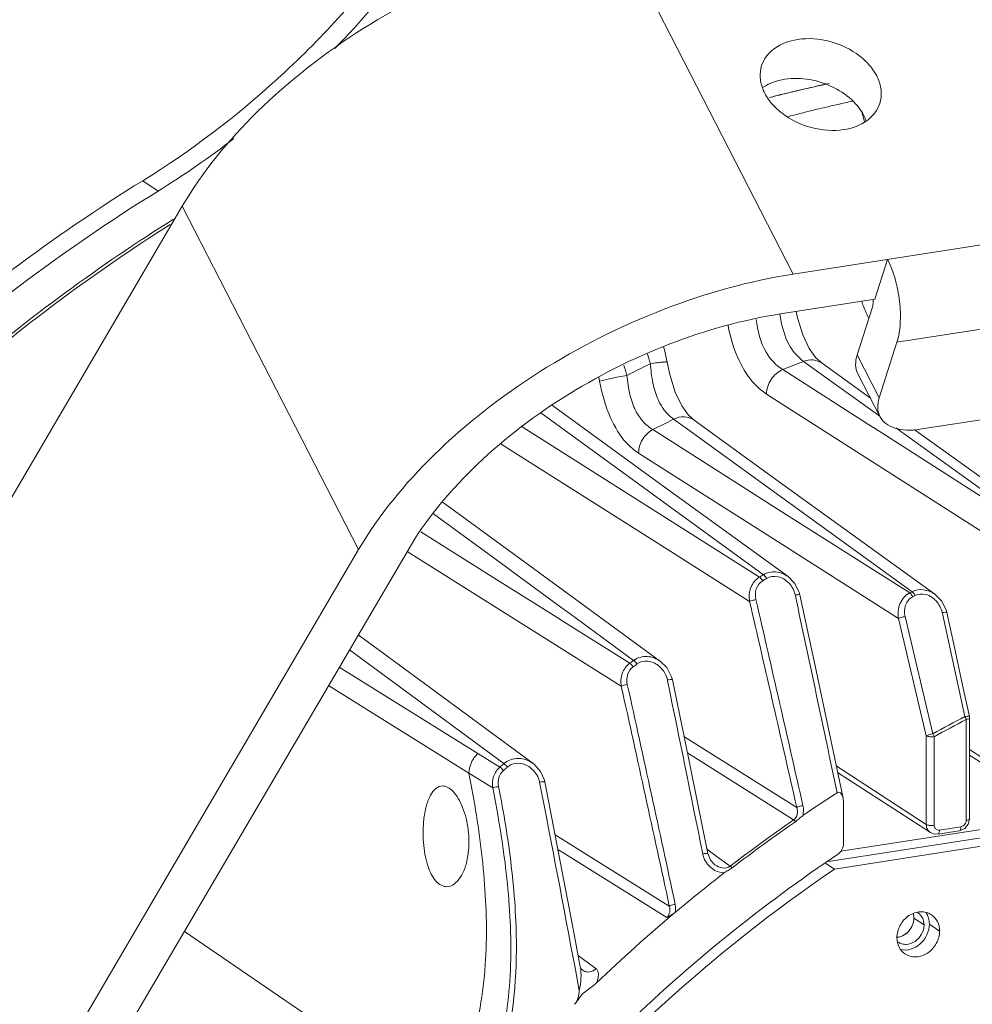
# Model space of a CAD drawing. Header units: millimetres. Extents: x 29170 to 33192, y 36 to 3108.
# Tile 274 of 282: x 32332 to 32412, y 2930 to 3013. Entities that reach past the tile are written whole.
import ezdxf

# ---------------------------------------------------------------- set-up
doc = ezdxf.new("R2010")
doc.units = ezdxf.units.MM
doc.layers.add('细实线', color=7, linetype='Continuous', lineweight=13)

msp = doc.modelspace()

# ---------------------------------------------------------------- linework, layer by layer
at = {"layer": '细实线'}
for p, q in [((32382.304, 3020.905), (32397.239, 2991.855)), ((32397.239, 2991.855), (32557.583, 3016.719)), ((32406.013, 2986.097), (32550.389, 3008.484)), ((32403.27, 3004.779), (32403.069, 3005.48)), ((32343.48, 2998.878), (32342.187, 2999.755)), ((32407.941, 2978.72), (32543.294, 2999.708)), ((32308.544, 2934.511), (32345.523, 2997.593)), ((32345.523, 2997.593), (32360.458, 2968.543)), ((32405.223, 2993.093), (32404.146, 2989.728)), ((32404.146, 2989.728), (32396.163, 2988.49)), ((32403.931, 2989.055), (32402.639, 2985.017)), ((32406.013, 2986.097), (32404.506, 2981.385)), ((32399.669, 2984.311), (32399.152, 2984.78)), ((32404.506, 2981.385), (32402.639, 2985.017)), ((32398.101, 2984.473), (32399.208, 2983.676)), ((32403.766, 2981.365), (32399.667, 2984.313)), ((32403.984, 2978.881), (32396.343, 2983.769)), ((32399.208, 2983.676), (32404.557, 2979.826)), ((32404.571, 2979.799), (32402.704, 2983.43)), ((32417.012, 2967.598), (32394.978, 2981.706)), ((32386.011, 2974.091), (32376.87, 2980.734)), ((32375.887, 2980.111), (32394.71, 2966.417)), ((32388.847, 2979.493), (32388.372, 2979.92)), ((32394.382, 2966.22), (32374.307, 2978.918)), ((32387.109, 2979.585), (32388.29, 2978.73)), ((32404.013, 2978.863), (32403.984, 2978.881)), ((32418.08, 2969.864), (32404.013, 2978.863)), ((32405.926, 2978.841), (32407.311, 2977.844)), ((32396.587, 2971.549), (32385.351, 2978.692)), ((32388.29, 2978.73), (32407.291, 2964.974)), ((32413.522, 2974.349), (32407.47, 2978.702)), ((32385.398, 2969.305), (32372.514, 2977.462)), ((32407.311, 2977.844), (32418.283, 2969.945)), ((32395.338, 2969.585), (32384.151, 2976.705)), ((32386.011, 2974.091), (32396.797, 2966.252)), ((32374.518, 2967.481), (32367.539, 2972.585)), ((32372.964, 2967.048), (32366.792, 2971.567)), ((32407.088, 2964.871), (32396.587, 2971.549)), ((32372.209, 2965.956), (32365.713, 2970.035)), ((32393.543, 2964.147), (32385.398, 2969.305)), ((32406.147, 2962.705), (32395.338, 2969.585)), ((32323.479, 2905.461), (32360.458, 2968.543)), ((32364.636, 2968.508), (32328.097, 2906.177)), ((32382.68, 2956.983), (32364.555, 2968.379)), ((32386.003, 2959.079), (32374.518, 2967.481)), ((32373.77, 2966.458), (32372.964, 2967.048)), ((32377.693, 2963.585), (32373.77, 2966.458)), ((32377.165, 2962.843), (32372.209, 2965.956)), ((32397.399, 2964.696), (32397.414, 2964.625)), ((32397.797, 2964.707), (32397.736, 2964.935)), ((32407.088, 2964.871), (32407.291, 2964.974)), ((32407.339, 2964.547), (32407.541, 2964.65)), ((32409.775, 2964.199), (32409.207, 2964.767)), ((32410.16, 2963.436), (32409.775, 2964.199)), ((32378.356, 2963.099), (32377.693, 2963.585)), ((32383.727, 2959.166), (32378.356, 2963.099)), ((32409.839, 2963.213), (32409.856, 2963.137)), ((32409.856, 2963.137), (32411.764, 2954.411)), ((32410.218, 2963.217), (32410.16, 2963.436)), ((32377.835, 2962.423), (32377.165, 2962.843)), ((32383.399, 2958.928), (32377.835, 2962.423)), ((32408.489, 2952.787), (32406.147, 2962.705)), ((32409.037, 2952.958), (32406.698, 2962.878)), ((32366.035, 2957.206), (32360.431, 2961.335)), ((32372.743, 2950.431), (32359.687, 2960.066)), ((32358.823, 2958.592), (32370.557, 2951.292)), ((32375.22, 2950.435), (32366.035, 2957.206)), ((32386.585, 2957.507), (32386.598, 2957.445)), ((32387.005, 2957.528), (32386.943, 2957.765)), ((32494.515, 2957.488), (32401.273, 2943.029)), ((32357.91, 2957.034), (32369.791, 2949.626)), ((32495.247, 2956.883), (32400.205, 2942.145)), ((32496.109, 2956.298), (32400.72, 2941.507)), ((32411.874, 2954.162), (32411.876, 2945.637)), ((32412.159, 2954.31), (32412.161, 2945.783)), ((32387.988, 2952.739), (32397.532, 2946.724)), ((32408.491, 2945.289), (32408.489, 2952.787)), ((32409.154, 2945.215), (32409.152, 2952.711)), ((32388.274, 2951.334), (32397.267, 2945.663)), ((32419.319, 2946.968), (32412.159, 2951.615)), ((32370.557, 2951.292), (32372.409, 2950.139)), ((32419.672, 2946.272), (32412.16, 2951.148)), ((32376.183, 2949.018), (32375.854, 2949.762)), ((32408.491, 2945.289), (32400.877, 2950.231)), ((32408.844, 2944.593), (32400.991, 2949.69)), ((32369.791, 2949.626), (32371.807, 2948.369)), ((32376.213, 2948.884), (32376.183, 2949.018)), ((32401.492, 2943.671), (32401.491, 2947.124)), ((32412.159, 2945.723), (32412.161, 2945.783)), ((32411.287, 2944.746), (32409.466, 2944.464)), ((32411.425, 2945.094), (32409.605, 2944.812)), ((32377.08, 2944.418), (32386.746, 2938.38)), ((32377.323, 2943.166), (32377.958, 2942.769)), ((32389.922, 2943.209), (32390.158, 2943.036)), ((32390.158, 2943.036), (32391.005, 2942.415)), ((32377.958, 2942.769), (32386.527, 2937.412)), ((32391.005, 2942.415), (32391.906, 2941.755)), ((32390.61, 2941.878), (32390.611, 2941.877)), ((32400.72, 2941.507), (32400.005, 2941.992)), ((32407.44, 2937.363), (32408.302, 2936.779)), ((32378.578, 2936.603), (32379.212, 2933.239)), ((32409.615, 2936.264), (32408.753, 2936.849)), ((32369.35, 2920.065), (32345.713, 2936.228)), ((32379.032, 2934.196), (32379.606, 2933.772)), ((32378.766, 2933.156), (32378.826, 2932.837)), ((32379.606, 2933.772), (32379.874, 2933.573)), ((32379.874, 2933.573), (32380.552, 2933.071)), ((32378.826, 2932.837), (32379.124, 2931.233))]:
    msp.add_line(p, q, dxfattribs=at)
for points in [[(32399.152, 2984.78), (32398.585, 2985.571), (32398.047, 2986.704), (32397.599, 2988.151), (32397.484, 2988.695)], [(32386.57, 2984.399), (32386.34, 2985.446), (32386.254, 2985.689)], [(32388.372, 2979.92), (32387.8, 2980.707), (32387.253, 2981.856), (32386.789, 2983.352), (32386.57, 2984.399)], [(32409.212, 2964.763), (32402.725, 2969.456), (32395.65, 2974.573), (32388.844, 2979.495)], [(32397.736, 2964.935), (32397.336, 2965.715), (32396.797, 2966.252)], [(32401.454, 2947.499), (32400.409, 2952.447), (32399.079, 2958.708), (32397.797, 2964.707)], [(32412.147, 2954.417), (32411.569, 2957.059), (32410.837, 2960.403), (32410.219, 2963.217)], [(32386.943, 2957.765), (32386.527, 2958.566), (32386.002, 2959.08)], [(32390, 2942.82), (32389.101, 2947.277), (32388.018, 2952.593), (32387.005, 2957.528)], [(32375.854, 2949.762), (32375.301, 2950.373), (32375.218, 2950.437)], [(32378.578, 2936.603), (32377.376, 2942.889), (32376.213, 2948.884)], [(32411.749, 2944.949), (32412.038, 2945.294), (32412.159, 2945.723)], [(32411.287, 2944.746), (32411.354, 2944.759), (32411.749, 2944.949)], [(32408.84, 2944.595), (32409.091, 2944.483), (32409.466, 2944.464)], [(32390.611, 2941.877), (32390.237, 2942.266), (32390, 2942.82)], [(32379.409, 2932.946), (32379.294, 2933.063), (32379.216, 2933.223), (32379.212, 2933.239)]]:
    msp.add_lwpolyline(points, dxfattribs=at)
for centre, radius, start, end in [((32300.106, 3067.523), 81.265, 315.86809, 322.6268), ((32427.523, 2881.195), 129.69, 102.11526, 104.41224), ((32427.434, 2881.582), 129.293, 102.21665, 104.11115), ((32427.743, 2880.328), 130.585, 104.10864, 104.4215), ((32429.457, 2880.709), 128.689, 102.19384, 102.78452), ((32429.763, 2879.386), 130.047, 102.78691, 104.70897), ((32303.427, 3063.63), 76.138, 301.7395, 307.61453), ((32414.738, 2993.579), 12.39, 199.02871, 200.12609), ((32413.941, 2993.282), 11.539, 200.10456, 202.84129), ((32412.965, 2992.874), 10.481, 202.85554, 204.54333), ((32412.255, 2992.549), 9.701, 204.53756, 207.21613), ((32368.867, 2979.923), 16.845, 14.95635, 18.02051), ((32367.787, 2978.956), 15.977, 15.73541, 19.0222), ((32446.659, 2857.826), 140.614, 115.9436, 116.84304), ((32446.571, 2860.827), 132.807, 111.40537, 112.22241), ((32371.062, 2980.932), 9.958, 10.73575, 12.75723), ((32448.816, 2855.87), 138.25, 116.50923, 117.32641), ((32471.327, 2838.544), 149.07, 120.92853, 121.07553), ((32471.464, 2838.442), 148.82, 120.92853, 121.07553), ((28250.754, 2006.511), 4252.031, 12.774875, 13.015729), ((28384.219, 2039.94), 4115.023, 12.732371, 12.981304), ((28010.877, 2026.488), 4485.734, 11.854295, 12.071838), ((32474.027, 2834.455), 153.971, 125.90769, 126.05845), ((32474.16, 2834.361), 153.712, 125.90769, 126.05845), ((29421.914, 2348.428), 3026.591, 11.325433, 11.608435), ((29694.979, 2359.818), 2753.242, 12.130452, 12.526732), ((29756.113, 2375.424), 2690.713, 12.079773, 12.48542), ((32471.243, 2839.539), 129.357, 117.37438, 118.74342), ((32471.245, 2839.507), 129.115, 117.37622, 118.74527), ((32410.238, 2953.574), 1.739, 22.81382, 28.75427), ((32410.499, 2953.684), 1.456, 19.25375, 22.82444), ((32411.657, 2954.31), 0.502, 0.03427, 12.30722), ((32476.702, 2831.089), 158.272, 131.05921, 131.21989), ((32476.83, 2831), 158.006, 131.05921, 131.21989), ((30310.43, 2546.761), 2104.119, 10.581706, 11.016821), ((32473.896, 2835.092), 134.395, 122.87531, 124.3671), ((32474.976, 2833.444), 136.499, 124.70138, 127.48657), ((32475.069, 2833.385), 136.392, 124.70163, 127.48705), ((32391.484, 2943.18), 1.952, 191.3887, 201.40933), ((32472.91, 2835.598), 129.047, 123.87165, 124.44156), ((32476.409, 2831.66), 138.649, 127.81458, 130.01971), ((32477.712, 2830.116), 140.67, 130.02196, 133.66781), ((32407.18, 2936.91), 1.088, 55.85416, 60.26323), ((32405.885, 2937.033), 1.314, 275.24526, 278.82), ((32406.722, 2936.234), 1.096, 231.09157, 235.84946)]:
    msp.add_arc(centre, radius, start, end, dxfattribs=at)
for points, knots in [([(32382.304, 3020.905), (32378.574, 3020.326), (32371.084, 3018.227), (32360.749, 3013.014), (32351.892, 3006.155), (32347.243, 3000.527), (32345.523, 2997.593)], [0, 0, 0, 0, 0.253176, 0.517074, 0.771882, 1, 1, 1, 1]), ([(32342.187, 2999.755), (32346.24, 3002.261), (32353.939, 3008.101), (32360.457, 3015.228), (32363.394, 3019.071)], [0, 0, 0, 0, 0.496254, 1, 1, 1, 1]), ([(32397.6, 3011.711), (32396.907, 3011.603), (32395.9, 3011.252), (32394.94, 3010.334), (32394.65, 3009.781), (32394.56, 3009.498)], [0, 0, 0, 0, 0.534771, 0.77326, 1, 1, 1, 1]), ([(32404.56, 3006.298), (32404.664, 3006.622), (32404.744, 3007.341), (32404.459, 3008.426), (32403.817, 3009.454), (32402.529, 3010.687), (32400.412, 3011.7), (32398.507, 3011.851), (32397.6, 3011.711)], [0, 0, 0, 0, 0.100419, 0.207508, 0.325125, 0.453543, 0.729271, 1, 1, 1, 1]), ([(32394.56, 3009.498), (32394.456, 3009.174), (32394.376, 3008.455), (32394.661, 3007.37), (32395.303, 3006.342), (32396.591, 3005.109), (32398.709, 3004.096), (32400.613, 3003.945), (32401.52, 3004.085)], [0, 0, 0, 0, 0.100419, 0.207508, 0.325125, 0.453543, 0.729271, 1, 1, 1, 1]), ([(32396.523, 3008.345), (32396.347, 3008.318), (32395.688, 3008.184), (32395.05, 3007.916), (32394.642, 3007.636)], [0, 0, 0, 0, 0.264633, 1, 1, 1, 1]), ([(32403.41, 3004.836), (32402.966, 3006.051), (32401.274, 3007.561), (32398.684, 3008.408), (32397.217, 3008.453), (32396.523, 3008.345)], [0, 0, 0, 0, 0.474394, 0.742443, 1, 1, 1, 1]), ([(32401.52, 3004.085), (32402.213, 3004.193), (32403.22, 3004.544), (32404.18, 3005.462), (32404.47, 3006.015), (32404.56, 3006.298)], [0, 0, 0, 0, 0.534771, 0.77326, 1, 1, 1, 1]), ([(32301.993, 2963.962), (32307.656, 2971.045), (32320.093, 2984.197), (32334.586, 2995.055), (32342.187, 2999.755)], [0, 0, 0, 0, 0.503671, 1, 1, 1, 1]), ([(32301.216, 2960.441), (32307.075, 2968.086), (32320.072, 2982.265), (32335.409, 2993.888), (32343.48, 2998.878)], [0, 0, 0, 0, 0.503742, 1, 1, 1, 1]), ([(32310.83, 2967.588), (32315.803, 2973.208), (32326.474, 2983.702), (32338.53, 2992.577), (32344.805, 2996.514)], [0, 0, 0, 0, 0.503231, 1, 1, 1, 1]), ([(32344.51, 2996.061), (32338.332, 2992.143), (32326.457, 2983.336), (32315.934, 2972.956), (32311.026, 2967.402)], [0, 0, 0, 0, 0.496758, 1, 1, 1, 1]), ([(32406.013, 2986.097), (32406.175, 2986.601), (32406.341, 2987.759), (32406.274, 2989.566), (32405.92, 2991.402), (32405.492, 2992.57), (32405.223, 2993.093)], [0, 0, 0, 0, 0.221298, 0.483304, 0.754196, 1, 1, 1, 1]), ([(32397.239, 2991.855), (32393.509, 2991.277), (32386.019, 2989.177), (32375.684, 2983.964), (32366.827, 2977.105), (32362.178, 2971.477), (32360.458, 2968.543)], [0, 0, 0, 0, 0.253176, 0.517074, 0.771882, 1, 1, 1, 1]), ([(32403.985, 2989.368), (32403.983, 2989.339), (32403.974, 2989.233), (32403.955, 2989.128), (32403.931, 2989.055)], [0, 0, 0, 0, 0.272601, 1, 1, 1, 1]), ([(32364.636, 2968.508), (32366.111, 2971.023), (32370.095, 2975.847), (32377.687, 2981.726), (32386.546, 2986.195), (32392.965, 2987.994), (32396.163, 2988.49)], [0, 0, 0, 0, 0.228118, 0.482926, 0.746824, 1, 1, 1, 1]), ([(32396.343, 2983.769), (32395.771, 2984.131), (32394.598, 2985.399), (32394.217, 2987.064), (32394.087, 2988.027)], [0, 0, 0, 0, 0.410659, 1, 1, 1, 1]), ([(32394.978, 2981.706), (32394.623, 2981.932), (32393.667, 2982.737), (32392.449, 2984.7), (32391.922, 2986.487), (32391.713, 2987.499)], [0, 0, 0, 0, 0.185552, 0.544534, 1, 1, 1, 1]), ([(32396.215, 2987.823), (32396.365, 2987.074), (32396.765, 2985.795), (32397.663, 2984.791), (32398.101, 2984.473)], [0, 0, 0, 0, 0.584864, 1, 1, 1, 1]), ([(32402.705, 2983.429), (32402.588, 2983.656), (32402.456, 2984.201), (32402.552, 2984.745), (32402.639, 2985.017)], [0, 0, 0, 0, 0.472335, 1, 1, 1, 1]), ([(32386.57, 2984.399), (32386.569, 2984.409), (32386.521, 2984.419), (32386.452, 2984.422), (32386.322, 2984.418), (32386.073, 2984.398), (32385.672, 2984.35), (32385.331, 2984.3), (32385.142, 2984.27)], [0, 0, 0, 0, 0.022315, 0.076604, 0.16381, 0.282314, 0.601171, 1, 1, 1, 1]), ([(32385.142, 2984.27), (32385.184, 2983.719), (32385.303, 2982.684), (32385.707, 2981.3), (32386.332, 2980.265), (32386.853, 2979.772), (32387.109, 2979.585)], [0, 0, 0, 0, 0.316661, 0.594532, 0.818407, 1, 1, 1, 1]), ([(32399.667, 2984.313), (32399.454, 2984.466), (32398.918, 2984.662), (32398.361, 2984.572), (32398.101, 2984.473)], [0, 0, 0, 0, 0.485555, 1, 1, 1, 1]), ([(32380.847, 2982.787), (32381.16, 2982.888), (32381.935, 2983.057), (32382.71, 2983.211), (32383.164, 2983.289)], [0, 0, 0, 0, 0.416624, 1, 1, 1, 1]), ([(32385.351, 2978.692), (32385.076, 2978.866), (32384.511, 2979.328), (32383.813, 2980.333), (32383.352, 2981.707), (32383.214, 2982.739), (32383.164, 2983.289)], [0, 0, 0, 0, 0.185048, 0.409677, 0.686143, 1, 1, 1, 1]), ([(32394.978, 2981.706), (32394.977, 2982.136), (32395.253, 2983.007), (32395.947, 2983.604), (32396.343, 2983.769)], [0, 0, 0, 0, 0.500796, 1, 1, 1, 1]), ([(32384.151, 2976.705), (32383.783, 2976.938), (32382.791, 2977.784), (32381.564, 2979.859), (32381.047, 2981.731), (32380.847, 2982.787)], [0, 0, 0, 0, 0.184189, 0.544901, 1, 1, 1, 1]), ([(32404.506, 2981.385), (32404.419, 2981.114), (32404.323, 2980.57), (32404.455, 2980.025), (32404.572, 2979.798)], [0, 0, 0, 0, 0.527665, 1, 1, 1, 1]), ([(32388.844, 2979.495), (32388.608, 2979.665), (32388.002, 2979.869), (32387.388, 2979.721), (32387.109, 2979.585)], [0, 0, 0, 0, 0.483154, 1, 1, 1, 1]), ([(32404.572, 2979.798), (32404.689, 2979.571), (32405.057, 2979.146), (32405.861, 2978.763), (32406.855, 2978.612), (32407.568, 2978.662), (32407.941, 2978.72)], [0, 0, 0, 0, 0.204268, 0.4327, 0.698017, 1, 1, 1, 1]), ([(32384.15, 2976.705), (32384.149, 2977.105), (32384.388, 2977.917), (32384.996, 2978.505), (32385.351, 2978.692)], [0, 0, 0, 0, 0.498856, 1, 1, 1, 1]), ([(32394.71, 2966.417), (32395.02, 2966.602), (32395.786, 2966.766), (32396.495, 2966.471), (32396.791, 2966.256)], [0, 0, 0, 0, 0.496085, 1, 1, 1, 1]), ([(32394.71, 2966.417), (32394.732, 2966.403), (32394.836, 2966.311), (32394.916, 2966.196), (32394.976, 2966.101)], [0, 0, 0, 0, 0.187127, 1, 1, 1, 1]), ([(32393.543, 2964.147), (32393.473, 2964.536), (32393.522, 2965.36), (32394.052, 2966.02), (32394.382, 2966.22)], [0, 0, 0, 0, 0.505875, 1, 1, 1, 1]), ([(32394.077, 2964.31), (32394.009, 2964.603), (32394.005, 2965.23), (32394.397, 2965.753), (32394.648, 2965.904)], [0, 0, 0, 0, 0.505412, 1, 1, 1, 1]), ([(32394.382, 2966.22), (32394.404, 2966.206), (32394.508, 2966.114), (32394.589, 2966), (32394.648, 2965.904)], [0, 0, 0, 0, 0.187122, 1, 1, 1, 1]), ([(32397.796, 2964.707), (32397.794, 2964.719), (32397.742, 2964.731), (32397.621, 2964.729), (32397.492, 2964.712), (32397.399, 2964.696)], [0, 0, 0, 0, 0.092195, 0.301121, 1, 1, 1, 1]), ([(32406.147, 2962.705), (32406.07, 2963.119), (32406.125, 2963.999), (32406.725, 2964.685), (32407.088, 2964.871)], [0, 0, 0, 0, 0.507984, 1, 1, 1, 1]), ([(32407.088, 2964.871), (32407.109, 2964.856), (32407.211, 2964.763), (32407.286, 2964.645), (32407.339, 2964.547)], [0, 0, 0, 0, 0.187246, 1, 1, 1, 1]), ([(32407.291, 2964.974), (32407.586, 2965.123), (32408.29, 2965.238), (32408.933, 2964.964), (32409.207, 2964.767)], [0, 0, 0, 0, 0.495321, 1, 1, 1, 1]), ([(32407.291, 2964.974), (32407.312, 2964.96), (32407.414, 2964.867), (32407.489, 2964.748), (32407.541, 2964.65)], [0, 0, 0, 0, 0.187244, 1, 1, 1, 1]), ([(32393.543, 2964.147), (32393.61, 2964.186), (32393.79, 2964.243), (32393.97, 2964.289), (32394.077, 2964.31)], [0, 0, 0, 0, 0.416232, 1, 1, 1, 1]), ([(32406.698, 2962.878), (32406.624, 2963.189), (32406.618, 2963.859), (32407.062, 2964.406), (32407.339, 2964.547)], [0, 0, 0, 0, 0.507596, 1, 1, 1, 1]), ([(32410.218, 2963.217), (32410.216, 2963.229), (32410.168, 2963.243), (32410.05, 2963.243), (32409.928, 2963.228), (32409.839, 2963.213)], [0, 0, 0, 0, 0.095349, 0.303195, 1, 1, 1, 1]), ([(32406.147, 2962.705), (32406.216, 2962.747), (32406.402, 2962.808), (32406.588, 2962.856), (32406.698, 2962.878)], [0, 0, 0, 0, 0.418333, 1, 1, 1, 1]), ([(32382.68, 2956.983), (32382.618, 2957.34), (32382.66, 2958.093), (32383.111, 2958.717), (32383.399, 2958.928)], [0, 0, 0, 0, 0.503909, 1, 1, 1, 1]), ([(32383.399, 2958.928), (32383.42, 2958.913), (32383.527, 2958.824), (32383.616, 2958.715), (32383.683, 2958.625)], [0, 0, 0, 0, 0.187021, 1, 1, 1, 1]), ([(32383.727, 2959.166), (32384.049, 2959.398), (32384.888, 2959.632), (32385.678, 2959.317), (32386.002, 2959.08)], [0, 0, 0, 0, 0.497038, 1, 1, 1, 1]), ([(32383.727, 2959.166), (32383.748, 2959.151), (32383.855, 2959.062), (32383.943, 2958.953), (32384.01, 2958.862)], [0, 0, 0, 0, 0.187023, 1, 1, 1, 1]), ([(32384.01, 2958.862), (32384.211, 2959.008), (32384.72, 2959.173), (32385.227, 2959.052), (32385.456, 2958.946)], [0, 0, 0, 0, 0.496255, 1, 1, 1, 1]), ([(32383.193, 2957.132), (32383.134, 2957.401), (32383.131, 2957.975), (32383.464, 2958.465), (32383.683, 2958.625)], [0, 0, 0, 0, 0.503487, 1, 1, 1, 1]), ([(32387.004, 2957.528), (32387.002, 2957.54), (32386.945, 2957.547), (32386.87, 2957.546), (32386.735, 2957.533), (32386.639, 2957.517), (32386.585, 2957.507)], [0, 0, 0, 0, 0.087967, 0.298293, 0.616129, 1, 1, 1, 1]), ([(32382.68, 2956.983), (32382.745, 2957.017), (32382.918, 2957.069), (32383.091, 2957.112), (32383.193, 2957.132)], [0, 0, 0, 0, 0.413768, 1, 1, 1, 1]), ([(32412.007, 2954.441), (32411.989, 2954.44), (32411.907, 2954.434), (32411.826, 2954.422), (32411.763, 2954.411)], [0, 0, 0, 0, 0.217685, 1, 1, 1, 1]), ([(32411.874, 2954.164), (32411.945, 2954.175), (32412.046, 2954.192), (32412.159, 2954.272), (32412.159, 2954.31)], [0, 0, 0, 0, 0.651, 1, 1, 1, 1]), ([(32412.147, 2954.417), (32412.144, 2954.431), (32412.081, 2954.443), (32412.04, 2954.442), (32412.007, 2954.441)], [0, 0, 0, 0, 0.305157, 1, 1, 1, 1]), ([(32409.035, 2952.957), (32408.979, 2952.948), (32408.847, 2952.914), (32408.661, 2952.869), (32408.541, 2952.806), (32408.489, 2952.786)], [0, 0, 0, 0, 0.295859, 0.711006, 1, 1, 1, 1]), ([(32408.489, 2952.786), (32408.572, 2952.733), (32408.804, 2952.693), (32409.027, 2952.693), (32409.152, 2952.713)], [0, 0, 0, 0, 0.439135, 1, 1, 1, 1]), ([(32370.557, 2951.292), (32370.322, 2951.081), (32369.941, 2950.563), (32369.793, 2949.935), (32369.791, 2949.626)], [0, 0, 0, 0, 0.504761, 1, 1, 1, 1]), ([(32372.743, 2950.431), (32373.072, 2950.716), (32373.987, 2951.033), (32374.865, 2950.697), (32375.218, 2950.437)], [0, 0, 0, 0, 0.498106, 1, 1, 1, 1]), ([(32373.046, 2950.142), (32373.239, 2950.311), (32373.749, 2950.525), (32374.282, 2950.438), (32374.524, 2950.345)], [0, 0, 0, 0, 0.497529, 1, 1, 1, 1]), ([(32371.807, 2948.369), (32371.758, 2948.688), (32371.8, 2949.357), (32372.169, 2949.927), (32372.409, 2950.139)], [0, 0, 0, 0, 0.502275, 1, 1, 1, 1]), ([(32372.3, 2948.496), (32372.252, 2948.736), (32372.256, 2949.246), (32372.529, 2949.69), (32372.712, 2949.85)], [0, 0, 0, 0, 0.501953, 1, 1, 1, 1]), ([(32372.409, 2950.139), (32372.43, 2950.124), (32372.54, 2950.037), (32372.637, 2949.935), (32372.712, 2949.85)], [0, 0, 0, 0, 0.186959, 1, 1, 1, 1]), ([(32372.743, 2950.431), (32372.765, 2950.416), (32372.874, 2950.329), (32372.971, 2950.227), (32373.046, 2950.142)], [0, 0, 0, 0, 0.186961, 1, 1, 1, 1]), ([(32369.791, 2949.626), (32370.259, 2947.254), (32371.029, 2942.477), (32371.386, 2936.425), (32371.07, 2931.592), (32370.428, 2928.01), (32369.255, 2924.554), (32368.001, 2922.452), (32367.259, 2921.494)], [0, 0, 0, 0, 0.249842, 0.499634, 0.624635, 0.749677, 0.874786, 1, 1, 1, 1]), ([(32376.213, 2948.884), (32376.211, 2948.897), (32376.149, 2948.897), (32376.072, 2948.897), (32375.929, 2948.879), (32375.828, 2948.862), (32375.772, 2948.852)], [0, 0, 0, 0, 0.0835, 0.295536, 0.616155, 1, 1, 1, 1]), ([(32365.956, 2945.528), (32365.992, 2945.916), (32366.108, 2946.638), (32366.438, 2947.718), (32366.996, 2948.463), (32367.434, 2948.532)], [0, 0, 0, 0, 0.334978, 0.619165, 1, 1, 1, 1]), ([(32367.434, 2948.532), (32367.585, 2948.555), (32367.934, 2948.503), (32368.4, 2948.169), (32368.827, 2947.632), (32369.355, 2946.618), (32369.765, 2945.066), (32369.817, 2943.738), (32369.754, 2943.064)], [0, 0, 0, 0, 0.070975, 0.155711, 0.261265, 0.387673, 0.685138, 1, 1, 1, 1]), ([(32369.35, 2920.065), (32370.099, 2921.025), (32371.35, 2923.145), (32372.522, 2926.622), (32373.154, 2930.228), (32373.452, 2935.09), (32373.073, 2941.179), (32372.283, 2945.983), (32371.807, 2948.369)], [0, 0, 0, 0, 0.125123, 0.250177, 0.375198, 0.500204, 0.750059, 1, 1, 1, 1]), ([(32370.979, 2921.762), (32372.092, 2923.736), (32373.502, 2928.151), (32373.966, 2934.968), (32373.48, 2941.78), (32372.74, 2946.267), (32372.3, 2948.496)], [0, 0, 0, 0, 0.249612, 0.499647, 0.7498, 1, 1, 1, 1]), ([(32371.807, 2948.369), (32371.834, 2948.38), (32371.995, 2948.434), (32372.162, 2948.47), (32372.3, 2948.496)], [0, 0, 0, 0, 0.172573, 1, 1, 1, 1]), ([(32401.454, 2947.499), (32401.44, 2947.567), (32401.402, 2947.699), (32401.312, 2947.878), (32401.157, 2948.028), (32401.002, 2948.001), (32400.945, 2947.964)], [0, 0, 0, 0, 0.256238, 0.505149, 0.746449, 1, 1, 1, 1]), ([(32397.267, 2945.663), (32397.425, 2945.771), (32397.643, 2946.142), (32397.59, 2946.54), (32397.532, 2946.724)], [0, 0, 0, 0, 0.498756, 1, 1, 1, 1]), ([(32397.532, 2946.724), (32397.598, 2946.76), (32397.774, 2946.814), (32397.95, 2946.859), (32398.055, 2946.88)], [0, 0, 0, 0, 0.414942, 1, 1, 1, 1]), ([(32368.053, 2940.026), (32367.893, 2940.001), (32367.532, 2940.042), (32367.056, 2940.38), (32366.657, 2940.929), (32366.202, 2941.963), (32365.904, 2943.532), (32365.893, 2944.853), (32365.956, 2945.528)], [0, 0, 0, 0, 0.07551, 0.160547, 0.264197, 0.388396, 0.683911, 1, 1, 1, 1]), ([(32397.267, 2945.663), (32397.279, 2945.655), (32397.335, 2945.612), (32397.383, 2945.56), (32397.421, 2945.517)], [0, 0, 0, 0, 0.198944, 1, 1, 1, 1]), ([(32397.421, 2945.517), (32397.529, 2945.592), (32397.734, 2945.762), (32397.921, 2945.951), (32398.031, 2946.026)], [0, 0, 0, 0, 0.499129, 1, 1, 1, 1]), ([(32412.161, 2945.783), (32412.161, 2945.745), (32412.048, 2945.665), (32411.948, 2945.648), (32411.876, 2945.637)], [0, 0, 0, 0, 0.349036, 1, 1, 1, 1]), ([(32408.84, 2944.595), (32408.732, 2944.666), (32408.547, 2944.878), (32408.491, 2945.151), (32408.491, 2945.289)], [0, 0, 0, 0, 0.484502, 1, 1, 1, 1]), ([(32408.491, 2945.289), (32408.574, 2945.235), (32408.806, 2945.195), (32409.029, 2945.196), (32409.154, 2945.215)], [0, 0, 0, 0, 0.439135, 1, 1, 1, 1]), ([(32409.466, 2944.464), (32409.514, 2944.471), (32409.601, 2944.604), (32409.605, 2944.73), (32409.605, 2944.812)], [0, 0, 0, 0, 0.372083, 1, 1, 1, 1]), ([(32411.287, 2944.746), (32411.335, 2944.754), (32411.421, 2944.886), (32411.425, 2945.012), (32411.425, 2945.094)], [0, 0, 0, 0, 0.372213, 1, 1, 1, 1]), ([(32369.754, 2943.064), (32369.718, 2942.673), (32369.588, 2941.941), (32369.174, 2940.822), (32368.53, 2940.1), (32368.053, 2940.026)], [0, 0, 0, 0, 0.323122, 0.602768, 1, 1, 1, 1]), ([(32400.988, 2942.744), (32401.14, 2942.846), (32401.393, 2943.126), (32401.492, 2943.492), (32401.492, 2943.671)], [0, 0, 0, 0, 0.504204, 1, 1, 1, 1]), ([(32390, 2942.82), (32389.998, 2942.833), (32389.938, 2942.837), (32389.862, 2942.836), (32389.724, 2942.82), (32389.625, 2942.804), (32389.57, 2942.794)], [0, 0, 0, 0, 0.08575, 0.296901, 0.616115, 1, 1, 1, 1]), ([(32400.72, 2941.507), (32390.466, 2934.53), (32371.808, 2917.453), (32358.441, 2896.003), (32353.331, 2884.568)], [0, 0, 0, 0, 0.497549, 1, 1, 1, 1]), ([(32366.063, 2908.564), (32370.702, 2915.098), (32381.062, 2927.316), (32393.397, 2937.546), (32399.926, 2942.024)], [0, 0, 0, 0, 0.503045, 1, 1, 1, 1]), ([(32390.611, 2941.877), (32390.796, 2941.742), (32391.219, 2941.532), (32391.727, 2941.616), (32391.906, 2941.755)], [0, 0, 0, 0, 0.503652, 1, 1, 1, 1]), ([(32391.402, 2941.193), (32391.505, 2941.273), (32391.739, 2941.391), (32391.96, 2941.532), (32392.063, 2941.611)], [0, 0, 0, 0, 0.498962, 1, 1, 1, 1]), ([(32391.906, 2941.755), (32391.918, 2941.747), (32391.974, 2941.704), (32392.025, 2941.653), (32392.063, 2941.611)], [0, 0, 0, 0, 0.198615, 1, 1, 1, 1]), ([(32386.527, 2937.412), (32386.659, 2937.523), (32386.838, 2937.857), (32386.795, 2938.215), (32386.746, 2938.38)], [0, 0, 0, 0, 0.500541, 1, 1, 1, 1]), ([(32386.746, 2938.38), (32386.773, 2938.392), (32386.936, 2938.451), (32387.105, 2938.49), (32387.246, 2938.519)], [0, 0, 0, 0, 0.172224, 1, 1, 1, 1]), ([(32387.25, 2937.841), (32387.087, 2937.704), (32386.846, 2937.552), (32386.59, 2937.438), (32386.527, 2937.412)], [0, 0, 0, 0, 0.757914, 1, 1, 1, 1]), ([(32405.999, 2935.724), (32406.187, 2935.74), (32406.571, 2935.861), (32407.04, 2936.241), (32407.359, 2936.763), (32407.44, 2937.166), (32407.44, 2937.363)], [0, 0, 0, 0, 0.240026, 0.493023, 0.750003, 1, 1, 1, 1]), ([(32406.006, 2935.704), (32406.006, 2936.066), (32406.209, 2936.802), (32406.954, 2937.628), (32407.826, 2937.94), (32408.501, 2937.866), (32408.801, 2937.728), (32408.933, 2937.639)], [0, 0, 0, 0, 0.258532, 0.521314, 0.768693, 0.885877, 1, 1, 1, 1]), ([(32406.087, 2935.735), (32406.453, 2935.791), (32407.152, 2936.223), (32407.44, 2936.985), (32407.44, 2937.363)], [0, 0, 0, 0, 0.494368, 1, 1, 1, 1]), ([(32407.44, 2937.363), (32407.44, 2937.397), (32407.435, 2937.528), (32407.413, 2937.659), (32407.385, 2937.754)], [0, 0, 0, 0, 0.253863, 1, 1, 1, 1]), ([(32408.302, 2936.779), (32408.302, 2936.982), (32408.219, 2937.386), (32407.949, 2937.702), (32407.79, 2937.81)], [0, 0, 0, 0, 0.5147, 1, 1, 1, 1]), ([(32408.451, 2937.85), (32408.55, 2937.709), (32408.705, 2937.384), (32408.753, 2937.029), (32408.753, 2936.849)], [0, 0, 0, 0, 0.488741, 1, 1, 1, 1]), ([(32408.933, 2937.639), (32409.145, 2937.495), (32409.505, 2937.073), (32409.615, 2936.535), (32409.615, 2936.264)], [0, 0, 0, 0, 0.485359, 1, 1, 1, 1]), ([(32406.107, 2935.327), (32406.206, 2935.26), (32406.431, 2935.157), (32406.937, 2935.102), (32407.591, 2935.336), (32408.149, 2935.955), (32408.302, 2936.507), (32408.302, 2936.779)], [0, 0, 0, 0, 0.114124, 0.231311, 0.478692, 0.741458, 1, 1, 1, 1]), ([(32408.753, 2936.849), (32408.753, 2936.537), (32408.603, 2935.902), (32408.028, 2935.132), (32407.214, 2934.662), (32406.591, 2934.633), (32406.313, 2934.699)], [0, 0, 0, 0, 0.254437, 0.515012, 0.766325, 1, 1, 1, 1]), ([(32406.687, 2934.329), (32406.476, 2934.473), (32406.116, 2934.895), (32406.006, 2935.433), (32406.006, 2935.704)], [0, 0, 0, 0, 0.485359, 1, 1, 1, 1]), ([(32409.615, 2936.264), (32409.615, 2935.902), (32409.411, 2935.165), (32408.667, 2934.34), (32407.795, 2934.028), (32407.12, 2934.102), (32406.82, 2934.239), (32406.687, 2934.329)], [0, 0, 0, 0, 0.258532, 0.521314, 0.768693, 0.885877, 1, 1, 1, 1]), ([(32379.212, 2933.239), (32379.272, 2932.917), (32379.293, 2932.24), (32379.218, 2931.565), (32379.124, 2931.233)], [0, 0, 0, 0, 0.486913, 1, 1, 1, 1]), ([(32379.788, 2932.797), (32379.854, 2932.79), (32380.131, 2932.794), (32380.399, 2932.93), (32380.553, 2933.071)], [0, 0, 0, 0, 0.240723, 1, 1, 1, 1]), ([(32380.552, 2933.071), (32380.623, 2933.019), (32380.764, 2932.808), (32380.76, 2932.365), (32380.656, 2932.043), (32380.583, 2931.871)], [0, 0, 0, 0, 0.206043, 0.560483, 1, 1, 1, 1]), ([(32380.583, 2931.871), (32380.426, 2931.721), (32380.083, 2931.456), (32379.634, 2931.152), (32379.315, 2930.854), (32379.053, 2930.501), (32378.879, 2930.217), (32378.723, 2930.062)], [0, 0, 0, 0, 0.248721, 0.496443, 0.621721, 0.747922, 1, 1, 1, 1]), ([(32378.723, 2930.062), (32378.871, 2930.21), (32379.082, 2930.6), (32379.113, 2931.022), (32379.124, 2931.233)], [0, 0, 0, 0, 0.498284, 1, 1, 1, 1])]:
    msp.add_open_spline(points, degree=3, knots=knots, dxfattribs=at)
for points in [[(32403.978, 2989.701), (32403.989, 2989.59), (32403.992, 2989.479), (32403.985, 2989.368)], [(32396.104, 2988.475), (32396.135, 2988.257), (32396.171, 2988.039), (32396.215, 2987.823)], [(32394.976, 2966.101), (32395.249, 2966.265), (32395.609, 2966.311), (32395.921, 2966.246)], [(32395.921, 2966.246), (32396.147, 2966.2), (32396.365, 2966.101), (32396.554, 2965.97)], [(32396.554, 2965.97), (32396.682, 2965.881), (32396.8, 2965.776), (32396.904, 2965.66)], [(32396.904, 2965.66), (32397.146, 2965.391), (32397.324, 2965.049), (32397.399, 2964.696)], [(32407.541, 2964.65), (32407.8, 2964.781), (32408.124, 2964.809), (32408.408, 2964.746)], [(32408.408, 2964.746), (32408.614, 2964.7), (32408.812, 2964.609), (32408.986, 2964.491)], [(32408.986, 2964.491), (32409.1, 2964.413), (32409.205, 2964.323), (32409.3, 2964.223)], [(32409.3, 2964.223), (32409.433, 2964.084), (32409.548, 2963.925), (32409.638, 2963.755)], [(32409.638, 2963.755), (32409.729, 2963.585), (32409.798, 2963.401), (32409.839, 2963.213)], [(32385.456, 2958.946), (32385.573, 2958.892), (32385.684, 2958.826), (32385.787, 2958.749)], [(32385.787, 2958.749), (32385.964, 2958.618), (32386.122, 2958.456), (32386.249, 2958.276)], [(32386.249, 2958.276), (32386.41, 2958.048), (32386.529, 2957.781), (32386.585, 2957.507)], [(32409.152, 2952.713), (32409.12, 2952.797), (32409.08, 2952.878), (32409.035, 2952.957)], [(32374.524, 2950.345), (32374.678, 2950.285), (32374.825, 2950.204), (32374.959, 2950.107)], [(32374.959, 2950.107), (32375.186, 2949.944), (32375.382, 2949.728), (32375.526, 2949.488)], [(32375.526, 2949.488), (32375.643, 2949.293), (32375.729, 2949.075), (32375.772, 2948.852)], [(32401.491, 2947.124), (32401.491, 2947.249), (32401.48, 2947.376), (32401.454, 2947.499)], [(32398.031, 2946.026), (32398.116, 2946.298), (32398.118, 2946.602), (32398.055, 2946.88)], [(32411.876, 2945.637), (32411.876, 2945.549), (32411.852, 2945.459), (32411.811, 2945.381)], [(32409.167, 2945.103), (32409.158, 2945.139), (32409.154, 2945.177), (32409.154, 2945.215)], [(32409.203, 2945.008), (32409.187, 2945.038), (32409.175, 2945.07), (32409.167, 2945.103)], [(32409.371, 2944.844), (32409.301, 2944.878), (32409.239, 2944.939), (32409.203, 2945.008)], [(32409.605, 2944.812), (32409.527, 2944.8), (32409.442, 2944.81), (32409.371, 2944.844)], [(32411.535, 2945.125), (32411.5, 2945.111), (32411.463, 2945.1), (32411.425, 2945.094)], [(32411.811, 2945.381), (32411.752, 2945.27), (32411.651, 2945.174), (32411.535, 2945.125)], [(32389.666, 2942.467), (32389.741, 2942.275), (32389.847, 2942.093), (32389.975, 2941.932)], [(32389.975, 2941.932), (32390.091, 2941.785), (32390.228, 2941.653), (32390.38, 2941.543)], [(32390.38, 2941.543), (32390.671, 2941.331), (32391.042, 2941.192), (32391.402, 2941.193)], [(32387.25, 2937.841), (32387.298, 2938.062), (32387.293, 2938.298), (32387.246, 2938.519)], [(32407.44, 2937.363), (32407.44, 2937.495), (32407.422, 2937.627), (32407.385, 2937.753)], [(32379.416, 2932.941), (32379.523, 2932.862), (32379.656, 2932.812), (32379.788, 2932.797)]]:
    msp.add_open_spline(points, degree=3, dxfattribs=at)

doc.saveas('drawing.dxf')
